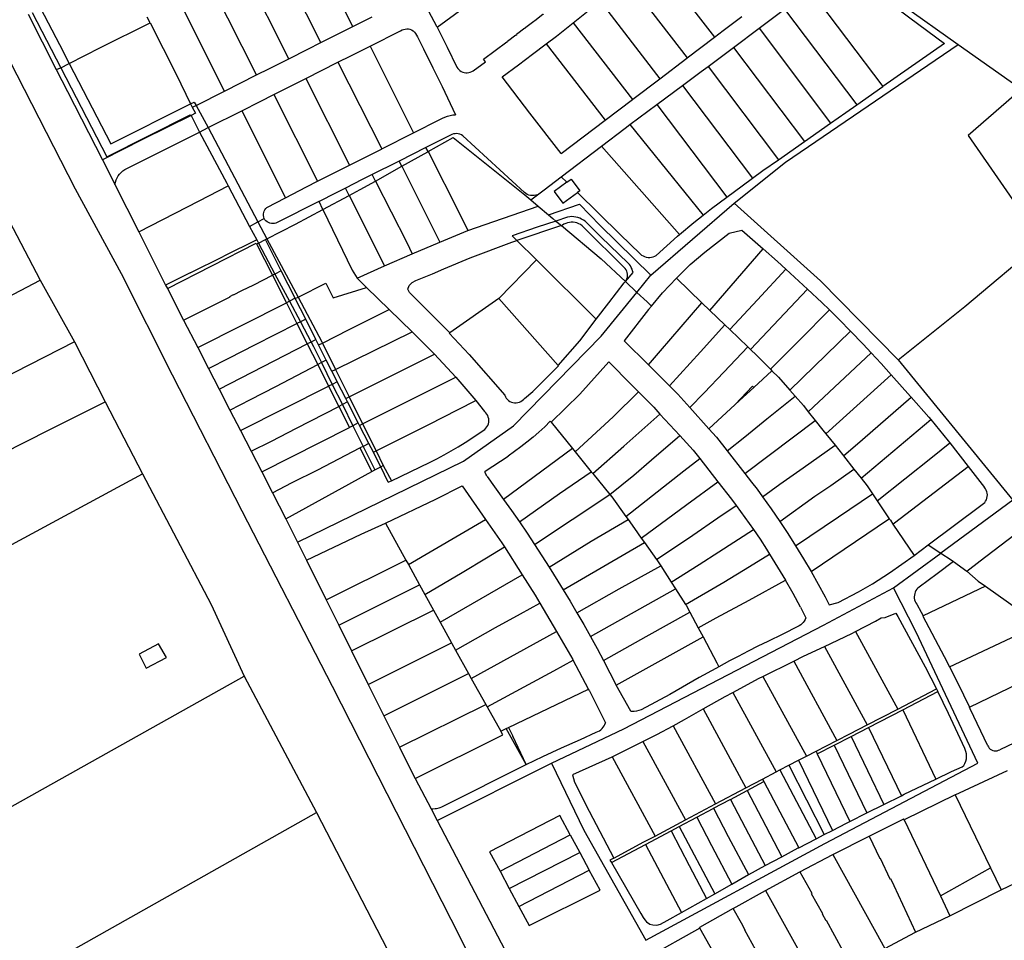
# Model space of a CAD drawing. Header units: inches. Extents: x 210911 to 224988, y 571697 to 586201.
# Tile 269 of 301: x 221935 to 222245, y 584065 to 584355. Entities that reach past the tile are written whole.
import ezdxf

# ---------------------------------------------------------------- set-up
doc = ezdxf.new("R2010")
doc.units = ezdxf.units.IN
doc.header["$MEASUREMENT"] = 0

msp = doc.modelspace()

# ---------------------------------------------------------------- linework, layer by layer
for points in [[(221873.766, 584441.554), (221875.043, 584438.733), (221877.416, 584434.27), (221878.013, 584434.292), (221878.354, 584434.868), (221878.695, 584435.124), (221879.036, 584435.273), (221879.249, 584435.145), (221880.448, 584434.662), (221883.141, 584432.013), (221886.799, 584427.719), (221894.601, 584412.932), (221905.897, 584391.295), (221926.865, 584350.906), (221952.161, 584301.529), (221966.682, 584274.892), (221982.749, 584242.928), (222004.746, 584200.001), (222033.203, 584144.742), (222070.655, 584071.249), (222098.457, 584015.883), (222107.605, 583998.925), (222125.164, 583965.357)], [(222176.76, 584404.91), (222179.43, 584397.86), (222182.68, 584393.63), (222197.77, 584376.11), (222203.61, 584366.92), (222212.85, 584359.73), (222230.57, 584347.08)], [(222039.754, 584352.784), (222026.125, 584379.79)], [(222029.614, 584347.676), (222016.037, 584374.673)], [(222134.262, 584374.678), (222153.781, 584349.391)], [(222190.64, 584369.55), (222193.626, 584372.029), (222194.902, 584371.061), (222196.212, 584371.279), (222197.605, 584370.985), (222198.517, 584370.479), (222200.887, 584367.988), (222204.211, 584363.994), (222215.343, 584355.544), (222226.258, 584347.44), (222206.866, 584333.863)], [(222019.505, 584342.58), (222005.954, 584369.574)], [(222066.316, 584352.548), (222089.759, 584369.771)], [(222126.021, 584367.649), (222145.156, 584342.859)], [(222009.403, 584337.483), (221995.854, 584364.467)], [(222183.903, 584364.277), (222206.866, 584333.863)], [(221999.307, 584332.413), (221984.888, 584361.066)], [(222066.197, 584352.771), (222063.712, 584357.471), (222061.179, 584362.146)], [(222109.23, 584353.962), (222113.462, 584357.34), (222117.671, 584360.747)], [(222117.671, 584360.747), (222136.55, 584336.31)], [(221937.406, 584356.62), (221946.239, 584339.182)], [(221938.626, 584357.178), (221947.637, 584339.768)], [(221941.279, 584358.512), (221947.25, 584347.05), (221950.304, 584341.147)], [(222088.319, 584347.879), (222088.575, 584348.075), (222088.513, 584348.166), (222091.105, 584350.14), (222091.178, 584350.057), (222091.431, 584350.255), (222091.367, 584350.345), (222093.969, 584352.321), (222094.042, 584352.238), (222094.295, 584352.437), (222094.232, 584352.528), (222096.822, 584354.491), (222096.897, 584354.409), (222097.145, 584354.611), (222097.073, 584354.695), (222099.687, 584356.686), (222099.754, 584356.599), (222099.893, 584356.71)], [(222167.869, 584352.239), (222175.86, 584358.239)], [(222175.86, 584358.239), (222198.623, 584328.092)], [(221950.304, 584341.147), (221960.222, 584346.182), (221975.793, 584353.975)], [(221975.793, 584353.975), (221974.909, 584355.761)], [(221975.793, 584353.975), (221983.981, 584337.709), (221988.533, 584328.371)], [(222039.754, 584352.784), (222045.781, 584355.831)], [(222107.084, 584352.267), (222109.23, 584353.962)], [(222109.23, 584353.962), (222127.903, 584329.794)], [(222153.781, 584349.391), (222156.514, 584351.461), (222162.369, 584355.93)], [(222033.669, 584349.708), (222039.754, 584352.784)], [(222045.173, 584346.546), (222054.818, 584351.448)], [(222054.818, 584351.448), (222055.266, 584351.692), (222055.745, 584351.87), (222056.243, 584351.978), (222056.752, 584352.016), (222057.261, 584351.981), (222057.76, 584351.874), (222058.239, 584351.698)], [(222058.239, 584351.698), (222058.716, 584351.37), (222059.146, 584350.983), (222059.524, 584350.545), (222059.842, 584350.061), (222060.095, 584349.541)], [(222066.316, 584352.548), (222066.197, 584352.771)], [(222066.316, 584352.548), (222069.47, 584346.275), (222072.564, 584339.972)], [(222100.712, 584347.295), (222103.906, 584349.77), (222107.084, 584352.267)], [(222159.81, 584346.188), (222167.869, 584352.239)], [(222167.869, 584352.239), (222190.374, 584322.304)], [(222019.505, 584342.58), (222025.52, 584345.624), (222029.614, 584347.676)], [(222029.614, 584347.676), (222033.669, 584349.708)], [(222060.095, 584349.541), (222061.994, 584345.706), (222064.974, 584339.766), (222066.462, 584336.798), (222067.889, 584333.796), (222072.122, 584324.94)], [(222080.897, 584342.448), (222084.598, 584345.177), (222088.319, 584347.879)], [(222092.009, 584340.728), (222096.375, 584343.991), (222100.712, 584347.295)], [(222100.712, 584347.295), (222119.294, 584323.245)], [(222145.156, 584342.859), (222153.781, 584349.391)], [(222160.02, 584297.09), (222176.12, 584310.03), (222230.57, 584347.08)], [(222230.57, 584347.08), (222250.62, 584332.95), (222233.8, 584318.35), (222256.94, 584284.82)], [(222039.148, 584343.562), (222045.173, 584346.546)], [(222045.173, 584346.546), (222058.907, 584319.234)], [(222151.747, 584340.134), (222159.81, 584346.188)], [(222159.81, 584346.188), (222182.148, 584316.524)], [(221947.637, 584339.768), (221950.304, 584341.147)], [(221950.304, 584341.147), (221963.46, 584315.72)], [(222009.403, 584337.483), (222013.436, 584339.508), (222019.505, 584342.58)], [(222024.923, 584336.388), (222035.029, 584341.485)], [(222035.029, 584341.485), (222039.148, 584343.562)], [(222035.029, 584341.485), (222048.83, 584314.153)], [(222077.629, 584338.803), (222081.552, 584341.596), (222080.897, 584342.448)], [(222086.844, 584336.922), (222092.009, 584340.728)], [(222136.55, 584336.31), (222145.087, 584342.807), (222145.156, 584342.859)], [(221946.239, 584339.182), (221947.637, 584339.768)], [(221946.239, 584339.182), (221949.75, 584332.25), (221960.794, 584310.722)], [(221947.637, 584339.768), (221962.16, 584311.71)], [(221999.307, 584332.413), (222009.403, 584337.483)], [(222072.564, 584339.972), (222072.829, 584339.561), (222073.148, 584339.192), (222073.516, 584338.871), (222073.925, 584338.604), (222074.368, 584338.397), (222074.835, 584338.254), (222075.317, 584338.178), (222075.806, 584338.17), (222076.291, 584338.23), (222076.762, 584338.358), (222077.211, 584338.55), (222077.629, 584338.803)], [(222143.718, 584334.16), (222149.61, 584338.53), (222151.747, 584340.134)], [(222151.747, 584340.134), (222173.933, 584310.751)], [(222014.829, 584331.297), (222024.923, 584336.388)], [(222024.923, 584336.388), (222038.717, 584309.067)], [(222105.462, 584312.723), (222095.595, 584325.46), (222086.844, 584336.922)], [(222127.989, 584329.859), (222136.512, 584336.281), (222136.55, 584336.31)], [(221990.289, 584327.857), (221999.307, 584332.413)], [(222010.553, 584329.141), (222014.829, 584331.297)], [(222014.829, 584331.297), (222028.574, 584303.966)], [(222135.612, 584328.147), (222143.718, 584334.16)], [(222143.718, 584334.16), (222165.727, 584304.908)], [(222198.623, 584328.092), (222206.866, 584333.863)], [(221963.46, 584315.72), (221988.533, 584328.371)], [(221988.533, 584328.371), (221989.68, 584328.95)], [(221988.533, 584328.371), (221989.125, 584327.301)], [(221989.68, 584328.95), (221990.289, 584327.857)], [(222004.718, 584326.2), (222010.553, 584329.141)], [(222119.294, 584323.245), (222127.903, 584329.794)], [(222127.111, 584321.841), (222135.612, 584328.147)], [(222127.903, 584329.794), (222127.989, 584329.859)], [(222135.612, 584328.147), (222157.639, 584298.94)], [(221989.125, 584327.301), (221990.148, 584325.452), (221988.714, 584324.733)], [(221989.125, 584327.301), (221990.289, 584327.857)], [(221990.289, 584327.857), (221994.169, 584320.884)], [(221994.169, 584320.884), (222004.718, 584326.2)], [(222004.718, 584326.2), (222018.507, 584298.78)], [(222190.374, 584322.304), (222195.195, 584325.692), (222198.623, 584328.092)], [(221988.714, 584324.733), (221973.447, 584317.076), (221960.794, 584310.722)], [(221962.16, 584311.71), (221988.41, 584324.95)], [(221988.41, 584324.95), (221988.714, 584324.733)], [(221988.714, 584324.733), (221991.406, 584319.492)], [(222058.907, 584319.234), (222067.22, 584323.425)], [(222067.22, 584323.425), (222067.977, 584323.839), (222068.765, 584324.191), (222069.579, 584324.479), (222070.414, 584324.701), (222071.263, 584324.855), (222072.122, 584324.94)], [(222105.462, 584312.723), (222119.294, 584323.245)], [(222182.148, 584316.524), (222190.374, 584322.304)], [(221967.841, 584307.629), (221991.406, 584319.492)], [(221991.406, 584319.492), (221994.169, 584320.884)], [(221991.406, 584319.492), (221999.98, 584303.382)], [(221994.169, 584320.884), (222009.801, 584291.144)], [(222048.83, 584314.153), (222058.907, 584319.234)], [(222074.408, 584318.307), (222073.966, 584318.576), (222073.491, 584318.779), (222072.991, 584318.912), (222072.478, 584318.972), (222071.961, 584318.958), (222071.452, 584318.87), (222070.96, 584318.711)], [(222118.155, 584315.063), (222125.6, 584320.72), (222127.111, 584321.841)], [(222127.111, 584321.841), (222150.198, 584293.314)], [(222070.96, 584318.711), (222062.785, 584314.581)], [(222063.442, 584313.292), (222071.37, 584317.73), (222093.93, 584299.7), (222095.81, 584298.1)], [(222093.831, 584300.379), (222074.408, 584318.307)], [(222173.933, 584310.751), (222182.148, 584316.524)], [(222038.717, 584309.067), (222048.778, 584314.127), (222048.83, 584314.153)], [(222062.761, 584314.569), (222054.366, 584310.329)], [(222055.201, 584308.684), (222063.35, 584313.24), (222063.442, 584313.292)], [(222062.785, 584314.581), (222062.761, 584314.569)], [(222063.442, 584313.292), (222062.785, 584314.581)], [(222063.442, 584313.292), (222073.708, 584293.131), (222075.95, 584288.4)], [(222105.438, 584305.401), (222118.155, 584315.063)], [(222118.155, 584315.063), (222142.715, 584287.138)], [(221960.794, 584310.722), (221963.33, 584305.78), (221964.734, 584302.985)], [(222054.366, 584310.329), (222053.721, 584310.003), (222045.841, 584306.043)], [(222055.201, 584308.684), (222054.366, 584310.329)], [(222165.727, 584304.908), (222169.024, 584307.302), (222173.933, 584310.751)], [(221964.734, 584302.985), (221964.88, 584303.691), (221965.102, 584304.378), (221965.399, 584305.035), (221965.766, 584305.656), (221966.2, 584306.232), (221966.694, 584306.757), (221967.244, 584307.225), (221967.841, 584307.629)], [(222028.574, 584303.966), (222038.717, 584309.067)], [(222046.855, 584304.018), (222055.201, 584308.684)], [(222055.201, 584308.684), (222067.22, 584284.76)], [(221999.98, 584303.382), (222000.46, 584302.472)], [(222018.507, 584298.78), (222025.156, 584302.247), (222028.574, 584303.966)], [(222045.827, 584306.036), (222042.694, 584304.461), (222037.406, 584301.801)], [(222038.582, 584299.473), (222042.1, 584301.36), (222046.855, 584304.018)], [(222045.841, 584306.043), (222045.827, 584306.036)], [(222046.855, 584304.018), (222045.827, 584306.036)], [(222046.855, 584304.018), (222056.74, 584284.602), (222058.44, 584281.09)], [(222097.957, 584299.724), (222100.04, 584301.3), (222105.438, 584305.401)], [(222107.234, 584303.635), (222103.253, 584300.721), (222105.941, 584297.048), (222110.524, 584300.402)], [(222105.438, 584305.401), (222107.234, 584303.635)], [(222107.234, 584303.635), (222108.565, 584304.609), (222111.276, 584300.953), (222110.524, 584300.402)], [(222162.47, 584302.543), (222165.727, 584304.908)], [(221925.227, 584303.106), (221941.129, 584272.77)], [(221964.734, 584302.985), (221972.252, 584288.024)], [(221991.286, 584297.811), (222000.46, 584302.472)], [(222000.46, 584302.472), (222007.193, 584289.713)], [(222037.406, 584301.801), (222034.255, 584300.216), (222029.077, 584297.605)], [(222038.582, 584299.473), (222037.406, 584301.801)], [(222097.957, 584299.724), (222097.436, 584299.553), (222096.897, 584299.454), (222096.349, 584299.428), (222095.803, 584299.477), (222095.268, 584299.6), (222094.755, 584299.794), (222094.273, 584300.055), (222093.831, 584300.379)], [(222110.524, 584300.402), (222124.042, 584287.122), (222130.369, 584281.038)], [(222157.639, 584298.94), (222162.47, 584302.543)], [(221972.252, 584288.024), (221991.286, 584297.811)], [(222012.647, 584295.725), (222018.507, 584298.78)], [(222029.03, 584297.581), (222015.927, 584290.974)], [(222029.077, 584297.605), (222029.03, 584297.581)], [(222030.315, 584295.038), (222029.077, 584297.605)], [(222030.315, 584295.038), (222038.582, 584299.473)], [(222038.582, 584299.473), (222049.73, 584277.27)], [(222095.81, 584298.1), (222097.957, 584299.724)], [(222095.81, 584298.1), (222098.139, 584296.13)], [(222150.198, 584293.314), (222152.833, 584295.356), (222157.639, 584298.94)], [(222011.762, 584292.222), (222011.631, 584292.683), (222011.57, 584293.159), (222011.581, 584293.638), (222011.663, 584294.11), (222011.815, 584294.565), (222012.033, 584294.992), (222012.312, 584295.382), (222012.647, 584295.725)], [(222012.64, 584285.81), (222021.63, 584290.38), (222030.315, 584295.038)], [(222030.315, 584295.038), (222039.524, 584275.95), (222041.08, 584273.35)], [(222075.95, 584288.4), (222098.139, 584296.13)], [(222098.139, 584296.13), (222101.45, 584293.33)], [(222101.45, 584293.33), (222111.25, 584296.73), (222117.73, 584290.04), (222133.72, 584274.34)], [(222133.72, 584274.34), (222160.02, 584297.09)], [(222160.02, 584297.09), (222187.18, 584272.55), (222211.7, 584247.66)], [(222007.193, 584289.713), (222009.801, 584291.144)], [(222009.801, 584291.144), (222011.762, 584292.222)], [(222009.801, 584291.144), (222012.64, 584285.81)], [(222015.927, 584290.974), (222015.486, 584290.776), (222015.019, 584290.651), (222014.539, 584290.6), (222014.056, 584290.626), (222013.584, 584290.728), (222013.133, 584290.903), (222012.716, 584291.147), (222012.342, 584291.453), (222012.022, 584291.814), (222011.762, 584292.222)], [(222103.742, 584291.409), (222097.884, 584289.467), (222089.979, 584286.71)], [(222101.45, 584293.33), (222102.84, 584292.16), (222103.742, 584291.409)], [(222107.473, 584292.646), (222103.742, 584291.409)], [(222103.742, 584291.409), (222105.491, 584289.954)], [(222112.452, 584289.528), (222112.004, 584289.936), (222111.511, 584290.288), (222110.979, 584290.578), (222110.416, 584290.802), (222109.83, 584290.958), (222109.23, 584291.042), (222108.625, 584291.054), (222108.022, 584290.994), (222107.431, 584290.862), (222106.859, 584290.66), (222106.316, 584290.392), (222105.809, 584290.06)], [(222112.952, 584291.34), (222112.429, 584291.721), (222111.871, 584292.048), (222111.284, 584292.318), (222110.673, 584292.529), (222110.044, 584292.679), (222109.403, 584292.766), (222108.757, 584292.79), (222108.111, 584292.75), (222107.473, 584292.646)], [(222126.532, 584278.096), (222117.967, 584286.413), (222112.952, 584291.34)], [(222142.715, 584287.138), (222147.207, 584290.997), (222150.198, 584293.314)], [(221972.252, 584288.024), (221980.711, 584271.193)], [(222007.193, 584289.713), (222009.422, 584285.489)], [(222067.22, 584284.76), (222075.95, 584288.4)], [(222105.491, 584289.954), (222091.435, 584285.272)], [(222105.491, 584289.954), (222105.809, 584290.06)], [(222105.491, 584289.954), (222118.01, 584279.54), (222125.68, 584272.324)], [(222112.452, 584289.528), (222125.589, 584276.452)], [(222141.74, 584273.35), (222146.09, 584277.66), (222150.7, 584281.64), (222158.36, 584287.63), (222162.43, 584288.53), (222169.155, 584282.592)], [(222009.422, 584285.489), (221999.06, 584280.328)], [(222009.422, 584285.489), (222009.97, 584284.45)], [(222009.97, 584284.45), (222012.181, 584285.576)], [(222012.181, 584285.576), (222012.64, 584285.81)], [(222017.178, 584275.695), (222012.181, 584285.576)], [(222012.64, 584285.81), (222022.455, 584267.37)], [(222070.291, 584256.197), (222063.297, 584263.219), (222058.665, 584267.793), (222057.562, 584268.837), (222057.091, 584269.947), (222057.452, 584271.126), (222058.423, 584272.02), (222059.65, 584272.646), (222064.84, 584274.798), (222068.403, 584276.346), (222076.747, 584279.832), (222089.888, 584284.71), (222091.435, 584285.272)], [(222058.44, 584281.09), (222067.22, 584284.76)], [(222091.435, 584285.272), (222089.979, 584286.71)], [(222091.435, 584285.272), (222097.639, 584279.146)], [(222135.4, 584280.568), (222142.089, 584286.6), (222142.715, 584287.138)], [(222211.7, 584247.66), (222232.71, 584264.42), (222256.94, 584284.82)], [(221981.25, 584270.12), (222009.29, 584284.39), (222009.4, 584284.17)], [(222009.4, 584284.17), (222009.97, 584284.45)], [(222009.4, 584284.17), (222014.4, 584274.3)], [(222009.97, 584284.45), (222015.165, 584274.684)], [(222152.312, 584263.213), (222169.155, 584282.592)], [(222169.155, 584282.592), (222173.62, 584278.65), (222176.228, 584276.247)], [(221988.45, 584275.074), (221999.06, 584280.328)], [(222049.73, 584277.27), (222058.44, 584281.09)], [(222085.732, 584266.984), (222097.639, 584279.146)], [(222097.639, 584279.146), (222116.459, 584260.483)], [(222130.369, 584281.038), (222130.792, 584280.698), (222131.255, 584280.416), (222131.75, 584280.196), (222132.27, 584280.042), (222132.805, 584279.957), (222133.347, 584279.942), (222133.887, 584279.997), (222134.415, 584280.121), (222134.922, 584280.312), (222135.4, 584280.568)], [(222017.178, 584275.695), (222015.165, 584274.684)], [(222021.548, 584267.054), (222017.178, 584275.695)], [(222041.08, 584273.35), (222049.73, 584277.27)], [(222125.68, 584272.324), (222125.951, 584272.739), (222126.157, 584273.189), (222126.293, 584273.665), (222126.356, 584274.156), (222126.345, 584274.651), (222126.26, 584275.139), (222126.103, 584275.609), (222125.878, 584276.05), (222125.589, 584276.452)], [(222128.079, 584275.165), (222127.961, 584275.715), (222127.784, 584276.248), (222127.549, 584276.759), (222127.26, 584277.241), (222126.919, 584277.689), (222126.532, 584278.096)], [(222158.611, 584257.173), (222167.316, 584266.598), (222176.228, 584276.247)], [(222176.228, 584276.247), (222183.138, 584269.879)], [(221907.998, 584255.46), (221941.129, 584272.77)], [(221941.129, 584272.77), (221952.011, 584253.27)], [(221988.45, 584275.074), (221980.711, 584271.193)], [(221986.39, 584260.13), (221993.12, 584263.5), (222001.06, 584267.54), (222001, 584267.64), (222002.09, 584268.2), (222002.13, 584268.12), (222004.72, 584269.45), (222008.47, 584271.32), (222014.4, 584274.3)], [(222015.165, 584274.684), (222014.4, 584274.3)], [(222014.4, 584274.3), (222018.78, 584265.65)], [(222015.165, 584274.684), (222019.718, 584266.125)], [(222041.08, 584273.35), (222044, 584270.48)], [(222116.459, 584260.483), (222120.469, 584265.587), (222125.271, 584271.881), (222125.485, 584272.093), (222125.68, 584272.324)], [(222125.68, 584272.324), (222128.079, 584275.165)], [(222125.68, 584272.324), (222129.31, 584268.91)], [(222129.31, 584268.91), (222133.72, 584274.34)], [(222133.856, 584264.602), (222137.42, 584268.75), (222141.74, 584273.35)], [(222141.74, 584273.35), (222149.802, 584265.62)], [(221980.711, 584271.193), (221981.25, 584270.12)], [(221981.25, 584270.12), (221986.39, 584260.13)], [(222022.455, 584267.37), (222031.25, 584271.82), (222033.5, 584267.19), (222044, 584270.48)], [(222044, 584270.48), (222051.22, 584263.48)], [(222165.125, 584250.927), (222183.138, 584269.879)], [(222183.138, 584269.879), (222187.65, 584265.72), (222190.025, 584263.37)], [(222019.718, 584266.125), (222018.78, 584265.65)], [(222021.548, 584267.054), (222019.718, 584266.125)], [(222019.718, 584266.125), (222023.193, 584259.591)], [(222021.606, 584266.94), (222021.568, 584267.015), (222021.548, 584267.054)], [(222021.606, 584266.94), (222022.455, 584267.37)], [(222024.88, 584260.442), (222021.606, 584266.94)], [(222022.33, 584190.09), (222074.58, 584215.72), (222090.44, 584226.87), (222118.09, 584255.08), (222129.31, 584268.91)], [(222022.455, 584267.37), (222029.96, 584253.27), (222030.127, 584252.934)], [(222085.732, 584266.984), (222070.291, 584256.197)], [(222085.732, 584266.984), (222104.46, 584245.832)], [(222129.31, 584268.91), (222132.51, 584265.91), (222133.856, 584264.602)], [(221990.85, 584251.48), (222018.78, 584265.65)], [(222018.78, 584265.65), (222022.12, 584259.05)], [(222030.127, 584252.934), (222038.581, 584257.156), (222047.793, 584261.843), (222051.22, 584263.48)], [(222051.22, 584263.48), (222058.4, 584256.47)], [(222133.856, 584264.602), (222132.96, 584263.56), (222125.318, 584253.671), (222132.966, 584246.037)], [(222132.966, 584246.037), (222136.789, 584250.484), (222149.802, 584265.62)], [(222149.802, 584265.62), (222152.312, 584263.213)], [(222152.312, 584263.213), (222157.049, 584258.671)], [(222171.387, 584244.717), (222180.641, 584253.979), (222190.025, 584263.37)], [(222190.025, 584263.37), (222193.19, 584260.24), (222196.629, 584256.685)], [(221986.39, 584260.13), (221990.85, 584251.48)], [(222024.88, 584260.442), (222023.193, 584259.591)], [(222028.11, 584254.032), (222024.88, 584260.442)], [(222111.339, 584253.629), (222116.459, 584260.483)], [(221994.21, 584244.95), (222000.81, 584248.26), (222008.88, 584252.37), (222022.12, 584259.05)], [(222023.193, 584259.591), (222022.12, 584259.05)], [(222022.12, 584259.05), (222025.38, 584252.63)], [(222023.193, 584259.591), (222026.571, 584253.242)], [(222139.602, 584239.413), (222149.318, 584250.138), (222157.049, 584258.671)], [(222157.049, 584258.671), (222158.611, 584257.173)], [(222158.611, 584257.173), (222164.249, 584251.767)], [(222028.11, 584254.032), (222026.571, 584253.242)], [(222028.958, 584252.35), (222028.11, 584254.032)], [(222034.278, 584244.581), (222058.4, 584256.47)], [(222058.4, 584256.47), (222065.48, 584249.42)], [(222070.291, 584256.197), (222070.144, 584256.094), (222076.428, 584249.339), (222087.662, 584236.48)], [(222177.552, 584238.034), (222196.629, 584256.685)], [(222196.629, 584256.685), (222200.6, 584252.58), (222203.156, 584249.841)], [(221952.011, 584253.27), (221904.567, 584229.102), (221914.213, 584210.548), (221943.981, 584225.599), (221961.624, 584234.358)], [(221952.011, 584253.27), (221961.624, 584234.358)], [(221990.85, 584251.48), (221994.21, 584244.95)], [(221997.61, 584238.36), (222025.38, 584252.63)], [(222026.571, 584253.242), (222025.38, 584252.63)], [(222025.38, 584252.63), (222028.66, 584246.15)], [(222026.571, 584253.242), (222027.29, 584251.89), (222029.837, 584246.766)], [(222028.958, 584252.35), (222030.127, 584252.934)], [(222031.368, 584247.568), (222028.958, 584252.35)], [(222030.127, 584252.934), (222034.278, 584244.581)], [(222104.46, 584245.832), (222111.339, 584253.629)], [(222145.999, 584232.578), (222150.508, 584237.267), (222156.753, 584243.789), (222164.249, 584251.767)], [(222164.249, 584251.767), (222165.125, 584250.927)], [(222165.125, 584250.927), (222167.04, 584249.09), (222171.387, 584244.717)], [(222031.368, 584247.568), (222029.837, 584246.766)], [(222033.153, 584244.027), (222031.368, 584247.568)], [(222038.58, 584235.924), (222060.408, 584246.888), (222065.48, 584249.42)], [(222065.48, 584249.42), (222072.17, 584242.12)], [(222183.329, 584231.275), (222203.156, 584249.841)], [(222203.156, 584249.841), (222206.33, 584246.44), (222209.491, 584242.913)], [(222211.7, 584247.66), (222247.83, 584203.36), (222225.15, 584186.69)], [(221994.21, 584244.95), (221997.61, 584238.36)], [(222000.98, 584231.8), (222007.44, 584235.13), (222015.5, 584239.26), (222028.66, 584246.15)], [(222029.837, 584246.766), (222028.66, 584246.15)], [(222028.66, 584246.15), (222032.11, 584239.33)], [(222029.837, 584246.766), (222033.249, 584239.902)], [(222033.153, 584244.027), (222034.278, 584244.581)], [(222034.278, 584244.581), (222038.58, 584235.924)], [(222093.895, 584235.485), (222096.485, 584237.644), (222104.563, 584245.712), (222104.46, 584245.832)], [(222129.827, 584237.557), (222127.627, 584239.795), (222120.485, 584246.958), (222111.28, 584236.8), (222102.24, 584227.96)], [(222132.966, 584246.037), (222139.602, 584239.413)], [(222171.387, 584244.717), (222171.899, 584244.202)], [(222034.831, 584240.698), (222034.798, 584240.763), (222033.153, 584244.027)], [(222042.802, 584227.427), (222072.17, 584242.12)], [(222072.17, 584242.12), (222078.54, 584234.77)], [(222166.208, 584238.955), (222171.899, 584244.202)], [(222171.899, 584244.202), (222173.9, 584242.19), (222177.552, 584238.034)], [(222188.921, 584224.246), (222209.491, 584242.913)], [(222209.491, 584242.913), (222215.58, 584236.12), (222215.803, 584235.868)], [(221997.61, 584238.36), (222000.98, 584231.8)], [(222004.31, 584225.35), (222032.11, 584239.33)], [(222033.249, 584239.902), (222032.11, 584239.33)], [(222032.11, 584239.33), (222035.34, 584232.95)], [(222034.831, 584240.698), (222033.249, 584239.902)], [(222033.249, 584239.902), (222036.429, 584233.504)], [(222037.56, 584235.412), (222034.831, 584240.698)], [(222139.602, 584239.413), (222142.2, 584236.82), (222145.999, 584232.578)], [(222160.24, 584233.554), (222165.77, 584239.371)], [(222160.291, 584233.499), (222163.934, 584236.858), (222166.208, 584238.955)], [(222165.77, 584239.371), (222166.208, 584238.955)], [(222037.56, 584235.412), (222038.58, 584235.924)], [(222038.095, 584234.352), (222037.572, 584235.389), (222037.56, 584235.412)], [(222038.58, 584235.924), (222042.802, 584227.427)], [(222087.662, 584236.48), (222087.865, 584236.008), (222088.134, 584235.569), (222088.463, 584235.174), (222088.846, 584234.829), (222089.273, 584234.543), (222089.737, 584234.322), (222090.228, 584234.169), (222090.736, 584234.088), (222091.251, 584234.08), (222091.761, 584234.146), (222092.256, 584234.285), (222092.727, 584234.493), (222093.162, 584234.766), (222093.555, 584235.099), (222093.895, 584235.485)], [(222109.861, 584218.567), (222121.809, 584229.679), (222129.827, 584237.557)], [(222129.827, 584237.557), (222134.61, 584232.69), (222136.582, 584230.541)], [(222157.781, 584218.888), (222163.324, 584223.376), (222170.308, 584229.064), (222179.166, 584236.198)], [(222177.552, 584238.034), (222179.166, 584236.198)], [(222179.166, 584236.198), (222181.8, 584233.2), (222183.329, 584231.275)], [(222194.46, 584217.334), (222200.421, 584222.511), (222215.803, 584235.868)], [(222215.803, 584235.868), (222221.35, 584229.6), (222222.021, 584228.774)], [(221961.624, 584234.358), (221973.46, 584211.631)], [(222007.68, 584218.8), (222014.05, 584222.01), (222021.99, 584226.1), (222035.34, 584232.95)], [(222036.429, 584233.504), (222035.34, 584232.95)], [(222035.34, 584232.95), (222038.7, 584226.33)], [(222038.095, 584234.352), (222036.429, 584233.504)], [(222036.429, 584233.504), (222039.733, 584226.855)], [(222041.462, 584227.735), (222038.095, 584234.352)], [(222047.046, 584218.886), (222063.735, 584227.269), (222072.944, 584231.961), (222078.54, 584234.77)], [(222078.54, 584234.77), (222081.28, 584231.32)], [(222145.999, 584232.578), (222152.011, 584225.864)], [(222152.011, 584225.864), (222160.291, 584233.499)], [(222160.24, 584233.554), (222160.291, 584233.499)], [(222000.98, 584231.8), (222004.31, 584225.35)], [(222081.33, 584225.65), (222081.708, 584226.031), (222082.027, 584226.461), (222082.281, 584226.933), (222082.465, 584227.437), (222082.575, 584227.961), (222082.609, 584228.496), (222082.566, 584229.031), (222082.447, 584229.554), (222082.254, 584230.054), (222081.991, 584230.521), (222081.664, 584230.946), (222081.28, 584231.32)], [(222115.395, 584211.763), (222125.141, 584220.372), (222136.582, 584230.541)], [(222136.582, 584230.541), (222142.827, 584223.735)], [(222183.329, 584231.275), (222185.518, 584228.519)], [(222011.05, 584212.26), (222038.7, 584226.33)], [(222039.733, 584226.855), (222038.7, 584226.33)], [(222041.462, 584227.735), (222039.733, 584226.855)], [(222039.733, 584226.855), (222042.972, 584220.338)], [(222041.859, 584226.954), (222041.462, 584227.735)], [(222041.859, 584226.954), (222042.802, 584227.427)], [(222044.811, 584221.291), (222041.889, 584226.896), (222041.859, 584226.954)], [(222042.802, 584227.427), (222047.046, 584218.886)], [(222102.004, 584228.252), (222100.235, 584226.531), (222098.42, 584224.86), (222096.558, 584223.24), (222094.652, 584221.672), (222092.704, 584220.159), (222090.714, 584218.699), (222088.684, 584217.296)], [(222102.004, 584228.252), (222102.24, 584227.96)], [(222102.24, 584227.96), (222108.98, 584219.65)], [(222152.011, 584225.864), (222154.37, 584223.23)], [(222163.327, 584211.828), (222178.657, 584223.359), (222185.518, 584228.519)], [(222185.518, 584228.519), (222187.98, 584225.42), (222188.921, 584224.246)], [(222199.972, 584210.347), (222222.021, 584228.774)], [(222222.021, 584228.774), (222227.44, 584222.1), (222227.968, 584221.422)], [(222004.31, 584225.35), (222007.68, 584218.8)], [(222075.14, 584221.59), (222081.33, 584225.65)], [(222120.778, 584205.146), (222128.3, 584211.31), (222133.907, 584216.121), (222142.827, 584223.735)], [(222142.827, 584223.735), (222147.08, 584219.1), (222149.11, 584216.507)], [(222154.37, 584223.23), (222157.781, 584218.888)], [(222188.921, 584224.246), (222191.779, 584220.684)], [(222014.42, 584205.72), (222020.66, 584208.9), (222028.7, 584212.95), (222041.99, 584219.83)], [(222042.972, 584220.338), (222041.99, 584219.83)], [(222041.99, 584219.83), (222045.74, 584212.42)], [(222044.811, 584221.291), (222042.972, 584220.338)], [(222042.972, 584220.338), (222046.66, 584212.92)], [(222046.269, 584218.496), (222044.811, 584221.291)], [(222063.93, 584215.29), (222066.226, 584216.451), (222068.497, 584217.662), (222070.74, 584218.922), (222072.955, 584220.232), (222075.14, 584221.59)], [(222108.98, 584219.65), (222087.29, 584203.62)], [(222108.98, 584219.65), (222109.861, 584218.567)], [(222168.901, 584204.462), (222174.42, 584208.427), (222181.762, 584213.601), (222191.779, 584220.684)], [(222191.779, 584220.684), (222194.14, 584217.74), (222194.46, 584217.334)], [(222205.057, 584203.209), (222222.467, 584217.049), (222227.968, 584221.422)], [(222227.968, 584221.422), (222233.753, 584213.991)], [(222007.68, 584218.8), (222011.05, 584212.26)], [(222046.269, 584218.496), (222047.046, 584218.886)], [(222046.289, 584218.457), (222046.269, 584218.496)], [(222048.515, 584213.924), (222046.289, 584218.457)], [(222047.046, 584218.886), (222049.3, 584214.35)], [(222081.447, 584212.494), (222088.684, 584217.296)], [(222109.861, 584218.567), (222114.91, 584212.36)], [(222125.82, 584198.223), (222144.123, 584212.621), (222149.11, 584216.507)], [(222149.11, 584216.507), (222154.868, 584209.138)], [(222157.781, 584218.888), (222163.327, 584211.828)], [(222194.46, 584217.334), (222197.735, 584213.183)], [(222233.36, 584180.99), (222237.59, 584184.22), (222282.624, 584218.653)], [(222046.66, 584212.92), (222048.515, 584213.924)], [(222048.515, 584213.924), (222049.3, 584214.35)], [(222050.919, 584209.027), (222048.515, 584213.924)], [(222049.3, 584214.35), (222051.92, 584209.51)], [(222051.92, 584209.51), (222063.93, 584215.29)], [(222210.006, 584195.847), (222210.475, 584196.205), (222233.753, 584213.991)], [(222233.753, 584213.991), (222238.9, 584207.38)], [(221870.268, 584155.957), (221973.46, 584211.631)], [(221973.46, 584211.631), (221995.031, 584170.424), (222005.486, 584147.904)], [(222011.05, 584212.26), (222014.42, 584205.72)], [(222018.65, 584197.51), (222045.74, 584212.42)], [(222045.74, 584212.42), (222046.66, 584212.92)], [(222082.102, 584210.789), (222081.839, 584211.236), (222081.659, 584211.618), (222081.504, 584212.123), (222081.447, 584212.494)], [(222082.102, 584210.789), (222087.29, 584203.62)], [(222092.256, 584196.537), (222104.925, 584205.49), (222114.91, 584212.36)], [(222114.91, 584212.36), (222115.395, 584211.763)], [(222115.395, 584211.763), (222120.778, 584205.146)], [(222163.327, 584211.828), (222165.47, 584209.1), (222167.198, 584206.79), (222168.901, 584204.462)], [(222174.326, 584196.688), (222185.434, 584204.597), (222190.416, 584208.025), (222197.735, 584213.183)], [(222197.735, 584213.183), (222199.972, 584210.347)], [(222199.972, 584210.347), (222201.91, 584207.89), (222203.636, 584205.323)], [(222050.02, 584196.14), (222065.89, 584203.72), (222074.162, 584207.91), (222081.52, 584197.27)], [(222050.919, 584209.027), (222051.92, 584209.51)], [(222130.695, 584191.42), (222145.075, 584201.984), (222154.868, 584209.138)], [(222154.868, 584209.138), (222159.13, 584203.68), (222160.617, 584201.704)], [(222237.77, 584201.7), (222238.212, 584201.961), (222238.614, 584202.281), (222238.967, 584202.654), (222239.264, 584203.072), (222239.499, 584203.528), (222239.669, 584204.013), (222239.769, 584204.516), (222239.798, 584205.029), (222239.755, 584205.541), (222239.64, 584206.041), (222239.457, 584206.521), (222239.209, 584206.97), (222238.9, 584207.38)], [(222014.42, 584205.72), (222018.65, 584197.51)], [(222097.021, 584189.437), (222120.778, 584205.146)], [(222120.778, 584205.146), (222121.36, 584204.43)], [(222121.36, 584204.43), (222125.82, 584198.223)], [(222168.901, 584204.462), (222171.646, 584200.598), (222174.326, 584196.688)], [(222179.345, 584188.957), (222192.868, 584198.136), (222203.636, 584205.323)], [(222203.636, 584205.323), (222205.057, 584203.209)], [(222087.29, 584203.62), (222089.791, 584200.091), (222092.256, 584196.537)], [(222135.528, 584184.649), (222146.987, 584192.375), (222154.864, 584197.799), (222160.617, 584201.704)], [(222160.617, 584201.704), (222163.376, 584197.921), (222166.062, 584194.085)], [(222205.057, 584203.209), (222208.881, 584197.52)], [(222221.189, 584189.258), (222237.77, 584201.7)], [(222125.82, 584198.223), (222126.526, 584197.241)], [(222018.65, 584197.51), (222022.33, 584190.09)], [(222042.348, 584192.701), (222050.02, 584196.14)], [(222050.02, 584196.14), (222056.486, 584184.494)], [(222057.26, 584183.1), (222081.52, 584197.27)], [(222081.52, 584197.27), (222086.7, 584189.9), (222087.527, 584188.607)], [(222092.256, 584196.537), (222094.656, 584192.999), (222097.021, 584189.437)], [(222101.623, 584182.271), (222114.932, 584190.424), (222126.526, 584197.241)], [(222126.526, 584197.241), (222128.51, 584194.48), (222130.695, 584191.42)], [(222174.326, 584196.688), (222176.867, 584192.843), (222179.345, 584188.957)], [(222184.238, 584180.836), (222208.669, 584197.376), (222208.881, 584197.52)], [(222208.881, 584197.52), (222209.216, 584197.022), (222210.006, 584195.847)], [(222210.006, 584195.847), (222216.7, 584185.89)], [(222025.108, 584184.494), (222042.348, 584192.701)], [(222140.119, 584177.554), (222148.979, 584183.108), (222155.119, 584187.087), (222166.062, 584194.085)], [(222166.062, 584194.085), (222168.125, 584191.028), (222170.14, 584187.94), (222171.165, 584186.331)], [(222022.33, 584190.09), (222025.108, 584184.494)], [(222062.464, 584173.611), (222074.159, 584180.544), (222081.922, 584185.184), (222087.527, 584188.607)], [(222087.527, 584188.607), (222093.16, 584179.78)], [(222097.021, 584189.437), (222099.341, 584185.866), (222101.623, 584182.271)], [(222106.054, 584175.12), (222131.672, 584190.051)], [(222130.695, 584191.42), (222131.672, 584190.051)], [(222131.672, 584190.051), (222135.528, 584184.649)], [(222179.345, 584188.957), (222181.826, 584184.917), (222184.238, 584180.836)], [(222216.7, 584185.89), (222221.189, 584189.258)], [(222221.189, 584189.258), (222225.15, 584186.69)], [(222144.671, 584170.507), (222156.697, 584177.516), (222164.843, 584182.464), (222171.165, 584186.331)], [(222171.165, 584186.331), (222173.688, 584182.256), (222176.134, 584178.135)], [(222184.238, 584180.836), (222186.482, 584176.891), (222188.66, 584172.91), (222189.88, 584170.37), (222192.75, 584171.08), (222199.17, 584174.44), (222203.57, 584177.01), (222208.98, 584180.44), (222216.7, 584185.89)], [(222210.18, 584175.69), (222225.15, 584186.69)], [(222225.15, 584186.69), (222228.41, 584184.58), (222229.173, 584184.026)], [(222025.108, 584184.494), (222031.358, 584171.902)], [(222031.358, 584171.902), (222056.486, 584184.494)], [(222056.486, 584184.494), (222057.26, 584183.1)], [(222057.26, 584183.1), (222060.807, 584176.633)], [(222101.623, 584182.271), (222103.009, 584180.05), (222104.38, 584177.82), (222106.054, 584175.12)], [(222110.4, 584167.873), (222123.744, 584175.361), (222136.848, 584182.618)], [(222135.528, 584184.649), (222135.62, 584184.52), (222136.848, 584182.618)], [(222136.848, 584182.618), (222140.119, 584177.554)], [(222229.173, 584184.026), (222223.964, 584180.144), (222218.314, 584175.937)], [(222229.173, 584184.026), (222233.36, 584180.99)], [(222067.252, 584164.881), (222093.16, 584179.78)], [(222093.16, 584179.78), (222097.25, 584173.4), (222098.698, 584170.92)], [(222233.36, 584180.99), (222236.908, 584177.862), (222239.212, 584176.232)], [(222035.323, 584163.915), (222060.807, 584176.633)], [(222060.807, 584176.633), (222062.464, 584173.611)], [(222140.119, 584177.554), (222141.476, 584175.453)], [(222148.614, 584163.125), (222154.32, 584166.22), (222164.687, 584171.816), (222176.134, 584178.135)], [(222180.88, 584169.6), (222178.548, 584173.89), (222176.134, 584178.135)], [(222239.212, 584176.232), (222219.548, 584166.84)], [(222239.212, 584176.232), (222256.217, 584164.197)], [(222062.464, 584173.611), (222065.153, 584168.708)], [(222102.33, 584120.41), (222112.58, 584099.33), (222132.15, 584064.56), (222188.56, 584095.05), (222236.81, 584120.44), (222217.35, 584161.78), (222210.18, 584175.69)], [(222102.33, 584120.41), (222125.22, 584131.27), (222188.09, 584163.94), (222210.18, 584175.69)], [(222106.054, 584175.12), (222108.246, 584171.508), (222110.4, 584167.873)], [(222114.658, 584160.408), (222141.476, 584175.453)], [(222141.476, 584175.453), (222144.671, 584170.507)], [(222218.314, 584175.937), (222217.924, 584175.619), (222217.581, 584175.251), (222217.291, 584174.84), (222217.058, 584174.394), (222216.889, 584173.92), (222216.784, 584173.428), (222216.748, 584172.926), (222216.779, 584172.424), (222216.878, 584171.931), (222217.043, 584171.456), (222217.271, 584171.007), (222217.557, 584170.593)], [(222031.358, 584171.902), (222035.323, 584163.915)], [(222072.099, 584156.076), (222084.71, 584163.188), (222092.644, 584167.56), (222098.698, 584170.92)], [(222098.698, 584170.92), (222103.951, 584161.926)], [(222144.671, 584170.507), (222144.85, 584170.23), (222146.031, 584168.001)], [(222217.557, 584170.593), (222218.897, 584168.04), (222219.548, 584166.84)], [(222039.326, 584155.85), (222065.153, 584168.708)], [(222065.153, 584168.708), (222067.252, 584164.881)], [(222110.4, 584167.873), (222112.549, 584164.152), (222114.658, 584160.408)], [(222118.762, 584152.831), (222132.202, 584160.374), (222146.031, 584168.001)], [(222146.031, 584168.001), (222148.614, 584163.125)], [(222180.88, 584169.6), (222182.527, 584166.24)], [(222198.252, 584161.898), (222204.541, 584165.217), (222206.291, 584166.221), (222207.556, 584166.331), (222210.927, 584167.777), (222211.585, 584166.727), (222220.22, 584150.825)], [(222219.548, 584166.84), (222219.413, 584166.776), (222226.238, 584154.051), (222227.88, 584150.785)], [(222035.323, 584163.915), (222039.326, 584155.85)], [(222067.252, 584164.881), (222070.846, 584158.326)], [(222182.527, 584166.24), (222182.314, 584165.737), (222182.046, 584165.261), (222181.726, 584164.818), (222181.358, 584164.414), (222180.947, 584164.054), (222180.498, 584163.743), (222180.017, 584163.484)], [(222227.88, 584150.785), (222256.217, 584164.197)], [(222077.071, 584147.156), (222103.951, 584161.926)], [(222103.951, 584161.926), (222109.1, 584153.11), (222109.217, 584152.883)], [(222148.614, 584163.125), (222150.151, 584160.223)], [(222180.017, 584163.484), (222175.32, 584161.144), (222170.602, 584158.848)], [(222188.495, 584157.251), (222197.09, 584161.285), (222198.252, 584161.898)], [(222198.252, 584161.898), (222211.535, 584137.505)], [(221980.935, 584153.701), (221978.443, 584158.037), (221972.334, 584154.8), (221974.569, 584150.376), (221980.935, 584153.701)], [(222044.61, 584145.206), (222070.846, 584158.326)], [(222070.846, 584158.326), (222070.91, 584158.21), (222072.099, 584156.076)], [(222114.658, 584160.408), (222116.731, 584156.631), (222118.762, 584152.831)], [(222122.75, 584145.06), (222150.151, 584160.223)], [(222150.151, 584160.223), (222154.48, 584152.05)], [(222170.602, 584158.848), (222167.468, 584157.307), (222164.355, 584155.724), (222161.264, 584154.099)], [(222039.326, 584155.85), (222044.61, 584145.206)], [(222072.099, 584156.076), (222076.226, 584148.673)], [(222178.756, 584152.592), (222181.886, 584154.149), (222188.495, 584157.251)], [(222188.495, 584157.251), (222201.956, 584132.549)], [(222234.128, 584138.129), (222268.796, 584154.772)], [(222082.086, 584138.157), (222095.156, 584145.234), (222103.09, 584149.588), (222109.217, 584152.883)], [(222114.035, 584143.785), (222109.217, 584152.883)], [(222118.762, 584152.831), (222120.777, 584148.956), (222122.75, 584145.06)], [(222154.48, 584152.05), (222155.127, 584150.828)], [(222161.264, 584154.099), (222158.5, 584152.665), (222155.127, 584150.828)], [(222168.968, 584147.724), (222178.756, 584152.592)], [(222178.756, 584152.592), (222192.367, 584127.592)], [(222049.524, 584135.306), (222076.226, 584148.673)], [(222076.226, 584148.673), (222077.071, 584147.156)], [(222155.127, 584150.828), (222154.192, 584150.31), (222148.93, 584147.397), (222139.666, 584142.127), (222130.605, 584137.27), (222129.892, 584136.988), (222129.157, 584136.794), (222128.421, 584136.734), (222127.625, 584136.765), (222127.366, 584136.817), (222122.75, 584145.06)], [(222220.22, 584150.825), (222223.746, 584143.823)], [(222227.88, 584150.785), (222230.359, 584145.854), (222234.128, 584138.129)], [(221902.615, 584090.147), (221930.682, 584105.93), (222005.486, 584147.904)], [(222005.486, 584147.904), (222028.263, 584104.816)], [(222044.61, 584145.206), (222049.524, 584135.306)], [(222077.071, 584147.156), (222081.632, 584138.972)], [(222159.529, 584142.721), (222167.908, 584147.197), (222168.968, 584147.724)], [(222168.968, 584147.724), (222182.806, 584122.655)], [(222088.869, 584131.672), (222114.035, 584143.785)], [(222114.21, 584143.445), (222114.035, 584143.785)], [(222114.21, 584143.445), (222116.806, 584138.385), (222119.448, 584133.149)], [(222157.153, 584141.452), (222159.529, 584142.721)], [(222159.529, 584142.721), (222173.211, 584117.659)], [(222211.535, 584137.505), (222223.746, 584143.823)], [(222213.12, 584137.29), (222224.15, 584142.997)], [(222223.591, 584115.417), (222228.55, 584117.8), (222231.879, 584119.299), (222232.41, 584119.68), (222232.73, 584120.32), (222233.01, 584121.08), (222233.2, 584121.83), (222233.22, 584122.57), (222233.18, 584123.32), (222233.04, 584124.08), (222232.68, 584125.03), (222227.55, 584136.04), (222224.15, 584142.997)], [(222223.746, 584143.823), (222224.15, 584142.997)], [(222054.412, 584125.458), (222081.632, 584138.972)], [(222081.632, 584138.972), (222082.086, 584138.157)], [(222150.158, 584137.541), (222157.153, 584141.452)], [(222082.086, 584138.157), (222086.37, 584130.47)], [(222140.707, 584132.227), (222144.318, 584134.164), (222150.158, 584137.541)], [(222150.158, 584137.541), (222163.63, 584112.597)], [(222201.956, 584132.549), (222211.535, 584137.505)], [(222202.316, 584131.701), (222213.12, 584137.29)], [(222213.12, 584137.29), (222223.591, 584115.417)], [(222239.909, 584125.924), (222234.391, 584137.59), (222234.128, 584138.129)], [(222273.313, 584138.706), (222243.718, 584124.68)], [(222049.524, 584135.306), (222054.412, 584125.458)], [(222116.494, 584130.184), (222116.995, 584130.389), (222117.47, 584130.65), (222117.911, 584130.963), (222118.315, 584131.324), (222118.675, 584131.729), (222118.986, 584132.172), (222119.245, 584132.647), (222119.448, 584133.149)], [(222059.437, 584115.552), (222087.004, 584129.333), (222086.37, 584130.47)], [(222086.37, 584130.47), (222088.12, 584131.312)], [(222088.12, 584131.312), (222088.869, 584131.672)], [(222094.42, 584119.98), (222088.12, 584131.312)], [(222088.869, 584131.672), (222090.216, 584128.895)], [(222094.42, 584119.98), (222099.667, 584122.541), (222105.574, 584125.284), (222111.51, 584127.911), (222116.494, 584130.184)], [(222131.136, 584127.249), (222135.639, 584129.509), (222140.707, 584132.227)], [(222140.707, 584132.227), (222154.131, 584107.568)], [(222192.367, 584127.592), (222196.41, 584129.68), (222201.956, 584132.549)], [(222196.818, 584128.856), (222196.832, 584128.863), (222202.316, 584131.701)], [(222202.316, 584131.701), (222212.687, 584110.158)], [(222094.42, 584119.98), (222090.216, 584128.895)], [(222121.494, 584122.41), (222131.136, 584127.249)], [(222131.136, 584127.249), (222144.602, 584102.513)], [(222185.787, 584124.194), (222192.367, 584127.592)], [(222191.54, 584126.13), (222196.818, 584128.856)], [(222196.818, 584128.856), (222207.188, 584107.404)], [(222054.412, 584125.458), (222057.29, 584119.66), (222059.437, 584115.552)], [(222182.806, 584122.655), (222185.787, 584124.194)], [(222185.787, 584124.194), (222186.185, 584123.365)], [(222186.185, 584123.365), (222191.54, 584126.13)], [(222186.185, 584123.365), (222196.441, 584102.021)], [(222191.54, 584126.13), (222201.813, 584104.712)], [(222239.909, 584125.924), (222240.124, 584125.526), (222240.403, 584125.17), (222240.737, 584124.866), (222241.118, 584124.623), (222241.534, 584124.447), (222241.974, 584124.343), (222242.425, 584124.315), (222242.875, 584124.363), (222243.31, 584124.486), (222243.718, 584124.68)], [(222066.32, 584102.38), (222102.33, 584120.41)], [(222121.494, 584122.41), (222121.38, 584122.353), (222108.969, 584116.72), (222109.641, 584114.462), (222114.209, 584105.248), (222122.041, 584090.511)], [(222121.494, 584122.41), (222135.072, 584097.44)], [(222177.18, 584119.75), (222180.277, 584121.349)], [(222180.277, 584121.349), (222182.806, 584122.655)], [(222180.277, 584121.349), (222190.967, 584099.219)], [(222064.402, 584106.05), (222064.999, 584106.038), (222065.653, 584106.091), (222066.083, 584106.158), (222066.519, 584106.243), (222066.931, 584106.355), (222067.299, 584106.481), (222067.774, 584106.669), (222068.17, 584106.86), (222094.42, 584119.98)], [(222168.938, 584115.408), (222173.211, 584117.659)], [(222173.211, 584117.659), (222174.373, 584118.271)], [(222174.373, 584118.271), (222177.18, 584119.75)], [(222174.373, 584118.271), (222185.822, 584096.573)], [(222177.18, 584119.75), (222188.39, 584097.894)], [(222229.7, 584110.41), (222246.13, 584118.06)], [(222059.437, 584115.552), (222064.402, 584106.05)], [(222163.63, 584112.597), (222168.938, 584115.408)], [(222164.073, 584111.791), (222169.366, 584114.594)], [(222168.938, 584115.408), (222169.366, 584114.594)], [(222169.366, 584114.594), (222180.324, 584093.744)], [(222212.687, 584110.158), (222213.59, 584110.61), (222223.591, 584115.417)], [(222154.131, 584107.568), (222163.63, 584112.597)], [(222158.79, 584108.995), (222164.073, 584111.791)], [(222164.073, 584111.791), (222168.708, 584102.95), (222175.022, 584090.903)], [(222153.496, 584106.191), (222158.7, 584108.947), (222158.79, 584108.995)], [(222158.79, 584108.995), (222163.4, 584100.112), (222169.786, 584088.096)], [(222207.188, 584107.404), (222212.687, 584110.158)], [(222229.7, 584110.41), (222213.53, 584102.55)], [(222229.7, 584110.41), (222240.84, 584087.383)], [(221879.066, 584020.618), (221932.685, 584050.963), (222028.263, 584104.816)], [(222028.263, 584104.816), (222055.291, 584052.633)], [(222064.402, 584106.05), (222066.32, 584102.38)], [(222144.602, 584102.513), (222147.77, 584104.2), (222154.131, 584107.568)], [(222148.202, 584103.388), (222153.4, 584106.14), (222153.496, 584106.191)], [(222153.496, 584106.191), (222158.103, 584097.295), (222164.495, 584085.256)], [(222196.441, 584102.021), (222201.813, 584104.712)], [(222201.813, 584104.712), (222207.188, 584107.404)], [(222066.32, 584102.38), (222112.67, 584013.71), (222114.882, 584015.027)], [(222108.308, 584097.819), (222105.01, 584103.95), (222082.86, 584092.42), (222086.144, 584086.309)], [(222135.072, 584097.44), (222144.602, 584102.513)], [(222142.653, 584100.434), (222148.202, 584103.388)], [(222148.202, 584103.388), (222152.806, 584094.477), (222159.286, 584082.301)], [(222195.4, 584101.5), (222196.441, 584102.021)], [(222202.551, 584097.376), (222213.229, 584102.75)], [(222213.229, 584102.75), (222213.395, 584102.833)], [(222213.53, 584102.55), (222213.395, 584102.833)], [(222213.53, 584102.55), (222225.005, 584078.545)], [(222131.982, 584094.754), (222140.141, 584099.097)], [(222140.141, 584099.097), (222142.653, 584100.434)], [(222140.141, 584099.097), (222145.82, 584088.16), (222151.294, 584077.777)], [(222142.653, 584100.434), (222153.913, 584079.254)], [(222188.39, 584097.894), (222190.967, 584099.219)], [(222190.967, 584099.219), (222195.4, 584101.5)], [(222086.144, 584086.309), (222108.308, 584097.819)], [(222108.308, 584097.819), (222111.325, 584092.212)], [(222122.041, 584090.511), (222131.54, 584095.56), (222135.072, 584097.44)], [(222180.324, 584093.744), (222185.822, 584096.573)], [(222185.822, 584096.573), (222188.39, 584097.894)], [(222191.109, 584091.586), (222202.551, 584097.376)], [(222202.551, 584097.376), (222205.862, 584090.375), (222206.007, 584090.443), (222209.08, 584083.961), (222209.225, 584084.029), (222210.271, 584081.818), (222217.149, 584067.1)], [(222089.074, 584080.857), (222111.325, 584092.212)], [(222111.325, 584092.212), (222114.288, 584086.706)], [(222121.274, 584089.062), (222131.971, 584094.748), (222131.982, 584094.754)], [(222131.982, 584094.754), (222143.32, 584073.29)], [(222175.022, 584090.903), (222180.2, 584093.68), (222180.324, 584093.744)], [(222122.041, 584090.511), (222120.814, 584089.859), (222121.274, 584089.062)], [(222169.786, 584088.096), (222175.022, 584090.903)], [(222180.682, 584086.168), (222191.109, 584091.586)], [(222191.109, 584091.586), (222204.601, 584067.089), (222207.436, 584061.942)], [(222086.144, 584086.309), (222089.074, 584080.857)], [(222092.115, 584075.199), (222095.35, 584069.18), (222117.68, 584080.4), (222114.288, 584086.706)], [(222092.115, 584075.199), (222114.288, 584086.706)], [(222121.274, 584089.062), (222130.51, 584073.05), (222131.28, 584071.79), (222131.85, 584070.96), (222132.3, 584070.34), (222133.34, 584069.63), (222134.29, 584069.45), (222135.55, 584069.36), (222136.76, 584069.66), (222138.86, 584070.78), (222143.32, 584073.29)], [(222164.495, 584085.256), (222164.59, 584085.31), (222169.786, 584088.096)], [(222169.901, 584080.31), (222180.682, 584086.168)], [(222180.682, 584086.168), (222184.443, 584079.378), (222184.303, 584079.3), (222187.813, 584073.02), (222187.673, 584072.943), (222188.842, 584070.822), (222188.982, 584070.899), (222194.22, 584061.206)], [(222225.005, 584078.545), (222240.84, 584087.383)], [(222240.84, 584087.383), (222244.17, 584080.5)], [(222244.17, 584080.5), (222260.399, 584088.259)], [(222159.286, 584082.301), (222164.495, 584085.256)], [(222089.074, 584080.857), (222092.115, 584075.199)], [(222153.913, 584079.254), (222159.286, 584082.301)], [(222159.642, 584074.572), (222169.901, 584080.31)], [(222169.901, 584080.31), (222183.737, 584055.266)], [(222228.02, 584072.24), (222244.17, 584080.5)], [(222143.32, 584073.29), (222151.294, 584077.777)], [(222151.294, 584077.777), (222153.913, 584079.254)], [(222225.005, 584078.545), (222228.02, 584072.24)], [(222159.642, 584074.572), (222149.07, 584068.633)], [(222175.956, 584044.542), (222167.808, 584059.212), (222166.649, 584061.318), (222166.789, 584061.395), (222163.285, 584067.724), (222163.425, 584067.801), (222162.257, 584069.92), (222159.642, 584074.572)], [(222217.149, 584067.1), (222228.02, 584072.24)], [(222149.19, 584068.42), (222132.69, 584059.15), (222146.776, 584034.056)], [(222149.19, 584068.42), (222149.07, 584068.633)], [(222163.122, 584043.586), (222149.19, 584068.42)], [(222207.436, 584061.942), (222217.149, 584067.1)]]:
    msp.add_lwpolyline(points)

doc.saveas('drawing.dxf')
